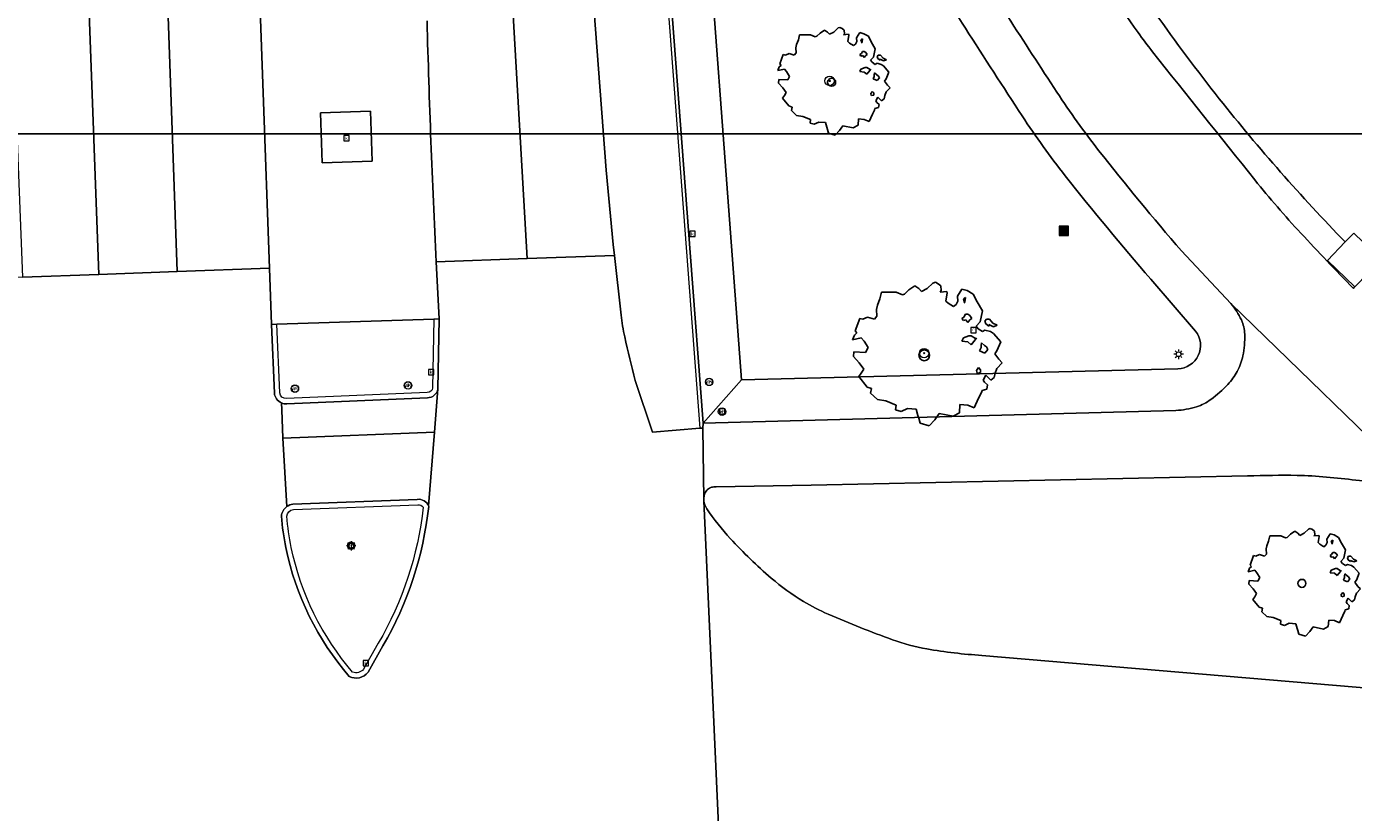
# Model space of a CAD drawing. Header units: metres. Extents: x 152391 to 157968, y 462336 to 467280.
# Tile 348 of 656: x 153788 to 153844, y 465941 to 465974. Entities that reach past the tile are written whole.
import ezdxf
from ezdxf.enums import TextEntityAlignment as Align

# ---------------------------------------------------------------- set-up
doc = ezdxf.new("R2010")
doc.units = ezdxf.units.M
doc.header["$LTSCALE"] = 0.75
doc.layers.get('0').update_dxf_attribs({"lineweight": 25})
doc.layers.get('defpoints').update_dxf_attribs({"lineweight": 25})
for name, color, linetype, lineweight in [('B-GV-GR-BOOM-S', 252, 'Continuous', 25), ('B-WE-GR-BOOM-S', 251, 'Continuous', 25), ('B-WE-GR-GROENVOORZIENING-GV', 251, 'Continuous', 18), ('B-WE-IE-MEUBILAIR_WEGMEUBILAIR-GV', 251, 'Continuous', 18), ('B-WE-IE-MEUBILAIR_WEGMEUBILAIR-S', 251, 'Continuous', 25), ('B-WE-IE-MEUBILAIR_WEGMEUBILAIR_PAAL-S', 251, 'Continuous', 25), ('B-WE-KL-ET_LS_OV_LICHTMAST-S', 251, 'Continuous', 25), ('B-WE-OG-TERREIN_CULTUURSCHEIDING-GV', 251, 'Continuous', 18), ('B-WE-RI-GWA_KOLK-S', 251, 'Continuous', 25), ('B-WE-RI-GWA_RIOOLPUT-S', 251, 'Continuous', 25), ('B-WE-RI-HWA_GOOT_LIJNGOOT-G', 251, 'Continuous', 18), ('B-WE-VH-VERHARDING_ASFALT-GV', 251, 'Continuous', 18), ('B-WE-VH-VERHARDING_BETONSTRAATSTEEN-GV', 251, 'Continuous', 18), ('B-WE-VH-VERHARDING_GESLOTEN-GV', 251, 'Continuous', 18), ('B-WE-VH-VERHARDING_OPEN-GV', 251, 'Continuous', 18), ('B-WE-VH-VERHARDING_TEGEL-GV', 251, 'Continuous', 18), ('B-WE-VW-VRI-S', 160, 'Continuous', 25)]:
    doc.layers.add(name, color=color, linetype=linetype, lineweight=lineweight)
doc.styles.add('NLCS-ISO', font='isocpeur.ttf')

# ---------------------------------------------------------------- blocks, each defined once
blk = doc.blocks.new('SIE-WEG_AFVALBAK-SO')
at = {"linetype": 'ByBlock', "lineweight": 18}
h = blk.add_hatch(color=0, dxfattribs=at)
h.dxf.hatch_style = 1
h.paths.add_polyline_path([(-1.5, -1.5), (1.5, -1.5), (1.5, 1.5), (-1.5, 1.5)])
at = {"color": 0, "linetype": 'ByBlock', "lineweight": 18}
for points in [[(-2, -2), (2, -2), (2, 2), (-2, 2)], [(-1.5, -1.5), (1.5, -1.5), (1.5, 1.5), (-1.5, 1.5)]]:
    blk.add_lwpolyline(points, close=True, dxfattribs=at)
blk = doc.blocks.new('SIE-WEG_VERKEERSBORD-SO')
at = {"color": 0, "linetype": 'ByBlock', "lineweight": 18}
blk.add_lwpolyline([(-1.125, -1.125), (1.125, -1.125), (1.125, 1.125), (-1.125, 1.125)], close=True, dxfattribs=at)
at = {"color": 0, "linetype": 'ByBlock', "lineweight": 18, "style": 'NLCS-ISO'}
blk.add_text('vb', height=1.5, dxfattribs=at).set_placement((0, 0), align=Align.MIDDLE_CENTER)
blk = doc.blocks.new('SKL-ET_OV_LICHTMAST-SO')
at = {"color": 0, "linetype": 'ByBlock', "lineweight": 18}
for points in [[(-1.25, 0), (-2, 0)], [(-1.41, 1.41), (-0.88, 0.88)], [(0, 2), (0, 1.25)], [(0.88, 0.88), (1.41, 1.41)], [(2, 0), (1.25, 0)], [(-1.41, -1.41), (-0.88, -0.88)], [(0, -1.25), (0, -2)], [(0.88, -0.88), (1.41, -1.41)]]:
    blk.add_lwpolyline(points, dxfattribs=at)
blk.add_circle((0, 0), 1, dxfattribs=at)
blk = doc.blocks.new('SKL-VRI_PAAL-SO')
at = {"lineweight": 18}
blk.add_circle((0, 0), 1.59, dxfattribs=at)
at = {"lineweight": 18, "style": 'NLCS-ISO'}
blk.add_text('vri', height=1.8, dxfattribs=at).set_placement((-0.06, 0.08), align=Align.MIDDLE_CENTER)
blk = doc.blocks.new('SIE-WEG_PAAL_DRUKKNOPPAAL-SO')
at = {"color": 0, "linetype": 'ByBlock', "lineweight": 18}
blk.add_circle((0, 0), 1.5, dxfattribs=at)
at = {"color": 0, "linetype": 'ByBlock', "lineweight": 18, "style": 'NLCS-ISO'}
blk.add_text('dk', height=1.5, dxfattribs=at).set_placement((0, 0.15), align=Align.MIDDLE_CENTER)
blk = doc.blocks.new('SRI-KOLK-SO')
at = {"color": 0, "linetype": 'ByBlock', "lineweight": 18}
blk.add_lwpolyline([(-1.125, -1.125), (1.125, -1.125), (1.125, 1.125), (-1.125, 1.125)], close=True, dxfattribs=at)
at = {"color": 0, "linetype": 'ByBlock', "lineweight": 18, "style": 'NLCS-ISO'}
blk.add_text('k', height=1.5, dxfattribs=at).set_placement((0, 0), align=Align.MIDDLE_CENTER)
blk = doc.blocks.new('SRI-PUT_INSPECTIEPUT_RIOOLPUT-SO')
at = {"color": 0, "linetype": 'ByBlock', "lineweight": 18}
blk.add_lwpolyline([(-1.12, -1.12), (1.12, -1.12), (1.12, 1.12), (-1.12, 1.12)], close=True, dxfattribs=at)
at = {"color": 0, "linetype": 'ByBlock', "lineweight": 18, "style": 'NLCS-ISO'}
blk.add_text('r', height=1.5, dxfattribs=at).set_placement((0, 0.28), align=Align.MIDDLE_CENTER)
blk = doc.blocks.new('SGR-BOOM_01-SO')
at = {"linetype": 'ByBlock', "lineweight": 18}
h = blk.add_hatch(color=0, dxfattribs=at)
h.dxf.hatch_style = 1
edge = h.paths.add_edge_path()
edge.add_arc((0, 0), 0.25, 0, 360)
at = {"color": 0, "linetype": 'ByBlock', "lineweight": 18}
for radius in [2, 0.25]:
    blk.add_circle((0, 0), radius, dxfattribs=at)
blk = doc.blocks.new('SGR-BOOM_31_50')
at = {"linetype": 'Continuous'}
for p, q in [((0.087, 2.108), (0.273, 2.283)), ((0.273, 2.283), (0.351, 2.305)), ((0.351, 2.305), (0.444, 2.261)), ((0.444, 2.261), (0.521, 2.196)), ((-1.479, 1.582), (-1.402, 1.78)), ((-1.402, 1.78), (-1.355, 1.999)), ((-1.355, 1.999), (-0.89, 1.999)), ((-0.89, 1.999), (-0.688, 1.911)), ((-0.688, 1.911), (-0.626, 1.933)), ((-0.626, 1.933), (-0.487, 2.064)), ((-0.487, 2.064), (-0.301, 2.196)), ((-0.301, 2.196), (-0.177, 2.108)), ((-0.177, 2.108), (-0.084, 2.02)), ((-0.084, 2.02), (0.087, 2.108)), ((0.537, 2.042), (0.506, 1.999)), ((0.506, 1.999), (0.707, 2.02)), ((0.521, 2.196), (0.537, 2.042)), ((0.723, 1.977), (0.676, 1.714)), ((0.676, 1.714), (0.754, 1.648)), ((0.707, 2.02), (0.723, 1.977)), ((1.002, 1.604), (1.064, 1.714)), ((1.048, 1.867), (1.188, 2.086)), ((1.064, 1.714), (1.048, 1.867)), ((1.188, 2.086), (1.358, 2.042)), ((1.296, 1.823), (1.234, 1.78)), ((1.234, 1.78), (1.265, 1.67)), ((1.281, 1.692), (1.296, 1.823)), ((1.358, 2.042), (1.545, 1.933)), ((1.545, 1.933), (1.669, 1.692)), ((1.669, 1.692), (1.839, 1.407)), ((-2.177, 0.772), (-2.038, 1.166)), ((-2.038, 1.166), (-1.944, 1.144)), ((-1.944, 1.144), (-1.789, 1.21)), ((-1.789, 1.21), (-1.572, 1.144)), ((-1.572, 1.144), (-1.495, 1.232)), ((-1.51, 1.451), (-1.479, 1.582)), ((-1.495, 1.232), (-1.51, 1.451)), ((0.754, 1.648), (0.924, 1.539)), ((0.924, 1.539), (1.002, 1.604)), ((1.25, 1.21), (1.188, 1.166)), ((1.188, 1.166), (1.234, 1.101)), ((1.234, 1.101), (1.312, 1.122)), ((1.296, 1.298), (1.25, 1.21)), ((1.265, 1.67), (1.281, 1.648)), ((1.374, 1.298), (1.296, 1.298)), ((1.312, 1.122), (1.374, 1.035)), ((1.436, 1.254), (1.374, 1.298)), ((1.374, 1.035), (1.436, 1.122)), ((1.498, 1.166), (1.436, 1.254)), ((1.436, 1.122), (1.498, 1.166)), ((1.839, 1.407), (1.762, 1.057)), ((1.963, 1.144), (1.917, 1.079)), ((2.056, 1.144), (1.963, 1.144)), ((2.165, 1.013), (2.056, 1.144)), ((-2.27, 0.487), (-2.208, 0.641)), ((-2.208, 0.641), (-2.131, 0.706)), ((-2.131, 0.706), (-2.177, 0.772)), ((1.405, 0.619), (1.234, 0.553)), ((1.483, 0.619), (1.405, 0.619)), ((1.622, 0.531), (1.483, 0.619)), ((1.762, 1.057), (1.638, 0.925)), ((1.638, 0.925), (1.7, 0.838)), ((1.7, 0.838), (1.839, 0.75)), ((1.839, 0.75), (1.917, 0.794)), ((1.917, 1.079), (1.948, 0.991)), ((1.917, 0.794), (2.087, 0.75)), ((1.948, 0.991), (2.041, 0.925)), ((2.041, 0.969), (2.18, 0.903)), ((2.041, 0.925), (2.056, 0.969)), ((2.087, 0.75), (2.18, 0.684)), ((2.304, 0.947), (2.165, 1.013)), ((2.18, 0.903), (2.304, 0.947)), ((2.18, 0.684), (2.413, 0.422)), ((-1.991, 0.553), (-2.27, 0.487)), ((-2.239, -0.038), (-2.224, 0.115)), ((-2.224, 0.115), (-1.851, 0.093)), ((-1.898, 0.444), (-1.991, 0.553)), ((-1.774, 0.246), (-1.898, 0.444)), ((-1.851, 0.093), (-1.774, 0.246)), ((1.234, 0.553), (1.188, 0.444)), ((1.188, 0.444), (1.374, 0.422)), ((1.374, 0.422), (1.483, 0.334)), ((1.483, 0.334), (1.607, 0.487)), ((1.607, 0.487), (1.653, 0.553)), ((1.793, 0.246), (1.746, 0.137)), ((1.911, 0.065), (1.746, 0.137)), ((1.808, 0.4), (1.793, 0.312)), ((1.793, 0.312), (1.793, 0.246)), ((1.901, 0.312), (1.808, 0.4)), ((1.963, 0.268), (1.901, 0.312)), ((1.911, 0.065), (2.01, 0.181)), ((2.01, 0.181), (1.963, 0.268)), ((2.289, 0.137), (2.227, 0.049)), ((2.227, 0.049), (2.351, -0.126)), ((2.413, 0.422), (2.289, 0.137)), ((-2.053, -0.235), (-2.239, -0.038)), ((-1.913, -0.433), (-2.053, -0.235)), ((-1.991, -0.564), (-1.913, -0.433)), ((1.715, -0.389), (1.653, -0.476)), ((1.653, -0.476), (1.669, -0.564)), ((1.684, -0.564), (1.777, -0.542)), ((1.777, -0.454), (1.715, -0.389)), ((1.777, -0.542), (1.777, -0.454)), ((2.289, -0.411), (2.242, -0.564)), ((2.459, -0.235), (2.289, -0.411)), ((2.351, -0.126), (2.459, -0.235)), ((-2.069, -0.673), (-1.991, -0.564)), ((-1.805, -1.002), (-2.069, -0.673)), ((-1.665, -1.046), (-1.805, -1.002)), ((-1.696, -1.199), (-1.665, -1.046)), ((1.824, -1.112), (1.808, -1.177)), ((1.979, -1.068), (1.824, -1.112)), ((1.948, -0.63), (1.855, -0.783)), ((1.855, -0.783), (1.901, -0.849)), ((1.901, -0.849), (1.994, -0.936)), ((2.103, -0.783), (1.948, -0.63)), ((1.994, -0.936), (1.979, -1.068)), ((2.211, -0.695), (2.103, -0.783)), ((2.242, -0.564), (2.211, -0.695)), ((-1.479, -1.396), (-1.696, -1.199)), ((-1.216, -1.44), (-1.479, -1.396)), ((-0.89, -1.571), (-1.216, -1.44)), ((-0.906, -1.725), (-0.89, -1.571)), ((1.126, -1.55), (1.11, -1.812)), ((1.374, -1.571), (1.126, -1.55)), ((1.576, -1.659), (1.374, -1.571)), ((1.715, -1.352), (1.576, -1.659)), ((1.808, -1.177), (1.715, -1.352)), ((-0.735, -1.769), (-0.906, -1.725)), ((-0.533, -1.681), (-0.735, -1.769)), ((-0.254, -1.703), (-0.533, -1.681)), ((-0.208, -1.9), (-0.254, -1.703)), ((-0.177, -1.988), (-0.208, -1.9)), ((-0.13, -2.141), (-0.177, -1.988)), ((0.149, -2.229), (-0.13, -2.141)), ((0.335, -2.031), (0.149, -2.229)), ((0.475, -1.834), (0.335, -2.031)), ((0.909, -1.922), (0.475, -1.834)), ((1.11, -1.812), (0.909, -1.922))]:
    blk.add_line(p, q, dxfattribs=at)
blk.add_circle((0, 0), 0.169, dxfattribs=at)
blk = doc.blocks.new('SGR-BOOM_50_100')
at = {"linetype": 'Continuous'}
for p, q in [((-0.649, 2.752), (-0.401, 2.928)), ((-0.401, 2.928), (-0.236, 2.811)), ((-0.236, 2.811), (-0.112, 2.694)), ((-0.112, 2.694), (0.116, 2.811)), ((0.116, 2.811), (0.364, 3.044)), ((0.364, 3.044), (0.467, 3.074)), ((0.467, 3.074), (0.591, 3.015)), ((0.591, 3.015), (0.695, 2.928)), ((0.695, 2.928), (0.715, 2.723)), ((-1.972, 2.11), (-1.869, 2.373)), ((-1.869, 2.373), (-1.807, 2.665)), ((-1.807, 2.665), (-1.187, 2.665)), ((-1.187, 2.665), (-0.918, 2.548)), ((-0.918, 2.548), (-0.835, 2.577)), ((-0.835, 2.577), (-0.649, 2.752)), ((0.715, 2.723), (0.674, 2.665)), ((0.674, 2.665), (0.943, 2.694)), ((0.964, 2.636), (0.902, 2.285)), ((0.902, 2.285), (1.005, 2.198)), ((0.943, 2.694), (0.964, 2.636)), ((1.336, 2.139), (1.418, 2.285)), ((1.398, 2.49), (1.584, 2.782)), ((1.418, 2.285), (1.398, 2.49)), ((1.584, 2.782), (1.811, 2.723)), ((1.729, 2.431), (1.646, 2.373)), ((1.646, 2.373), (1.687, 2.227)), ((1.708, 2.256), (1.729, 2.431)), ((1.811, 2.723), (2.059, 2.577)), ((2.059, 2.577), (2.225, 2.256)), ((2.225, 2.256), (2.452, 1.876)), ((-2.014, 1.935), (-1.972, 2.11)), ((-1.993, 1.643), (-2.014, 1.935)), ((1.005, 2.198), (1.232, 2.052)), ((1.232, 2.052), (1.336, 2.139)), ((1.729, 1.73), (1.667, 1.613)), ((1.687, 2.227), (1.708, 2.198)), ((1.832, 1.73), (1.729, 1.73)), ((1.915, 1.672), (1.832, 1.73)), ((2.452, 1.876), (2.349, 1.409)), ((-2.903, 1.029), (-2.717, 1.555)), ((-2.717, 1.555), (-2.593, 1.526)), ((-2.593, 1.526), (-2.386, 1.613)), ((-2.386, 1.613), (-2.096, 1.526)), ((-2.096, 1.526), (-1.993, 1.643)), ((1.667, 1.613), (1.584, 1.555)), ((1.584, 1.555), (1.646, 1.467)), ((1.646, 1.467), (1.749, 1.497)), ((1.749, 1.497), (1.832, 1.38)), ((1.832, 1.38), (1.915, 1.497)), ((1.997, 1.555), (1.915, 1.672)), ((1.915, 1.497), (1.997, 1.555)), ((2.349, 1.409), (2.183, 1.234)), ((2.183, 1.234), (2.266, 1.117)), ((2.618, 1.526), (2.556, 1.438)), ((2.556, 1.438), (2.597, 1.321)), ((2.597, 1.321), (2.721, 1.234)), ((2.742, 1.526), (2.618, 1.526)), ((2.721, 1.292), (2.907, 1.205)), ((2.721, 1.234), (2.742, 1.292)), ((2.886, 1.351), (2.742, 1.526)), ((3.072, 1.263), (2.886, 1.351)), ((2.907, 1.205), (3.072, 1.263)), ((-3.027, 0.65), (-2.944, 0.854)), ((-2.655, 0.737), (-3.027, 0.65)), ((-2.944, 0.854), (-2.841, 0.942)), ((-2.841, 0.942), (-2.903, 1.029)), ((-2.531, 0.591), (-2.655, 0.737)), ((-2.365, 0.329), (-2.531, 0.591)), ((1.646, 0.737), (1.584, 0.591)), ((1.584, 0.591), (1.832, 0.562)), ((1.873, 0.825), (1.646, 0.737)), ((1.832, 0.562), (1.977, 0.445)), ((1.977, 0.825), (1.873, 0.825)), ((2.163, 0.708), (1.977, 0.825)), ((1.977, 0.445), (2.142, 0.65)), ((2.142, 0.65), (2.204, 0.737)), ((2.266, 1.117), (2.452, 1)), ((2.452, 1), (2.556, 1.059)), ((2.556, 1.059), (2.783, 1)), ((2.783, 1), (2.907, 0.913)), ((2.907, 0.913), (3.217, 0.562)), ((3.217, 0.562), (3.052, 0.183)), ((-2.985, -0.051), (-2.965, 0.153)), ((-2.965, 0.153), (-2.469, 0.124)), ((-2.469, 0.124), (-2.365, 0.329)), ((2.39, 0.329), (2.328, 0.183)), ((2.549, 0.087), (2.328, 0.183)), ((2.411, 0.533), (2.39, 0.416)), ((2.39, 0.416), (2.39, 0.329)), ((2.535, 0.416), (2.411, 0.533)), ((2.618, 0.358), (2.535, 0.416)), ((2.549, 0.087), (2.68, 0.241)), ((2.68, 0.241), (2.618, 0.358)), ((3.052, 0.183), (2.969, 0.066)), ((2.969, 0.066), (3.135, -0.168)), ((-2.737, -0.314), (-2.985, -0.051)), ((-2.551, -0.577), (-2.737, -0.314)), ((2.287, -0.518), (2.204, -0.635)), ((2.37, -0.606), (2.287, -0.518)), ((3.052, -0.548), (2.99, -0.752)), ((3.279, -0.314), (3.052, -0.548)), ((3.135, -0.168), (3.279, -0.314)), ((-2.758, -0.898), (-2.655, -0.752)), ((-2.407, -1.336), (-2.758, -0.898)), ((-2.655, -0.752), (-2.551, -0.577)), ((2.204, -0.635), (2.225, -0.752)), ((2.245, -0.752), (2.37, -0.723)), ((2.37, -0.723), (2.37, -0.606)), ((2.597, -0.84), (2.473, -1.044)), ((2.473, -1.044), (2.535, -1.132)), ((2.804, -1.044), (2.597, -0.84)), ((2.948, -0.927), (2.804, -1.044)), ((2.99, -0.752), (2.948, -0.927)), ((-2.22, -1.394), (-2.407, -1.336)), ((-2.262, -1.599), (-2.22, -1.394)), ((-1.972, -1.862), (-2.262, -1.599)), ((2.411, -1.57), (2.287, -1.803)), ((2.432, -1.482), (2.411, -1.57)), ((2.638, -1.424), (2.432, -1.482)), ((2.535, -1.132), (2.659, -1.248)), ((2.659, -1.248), (2.638, -1.424)), ((-1.621, -1.92), (-1.972, -1.862)), ((-1.187, -2.095), (-1.621, -1.92)), ((-1.207, -2.3), (-1.187, -2.095)), ((1.501, -2.066), (1.48, -2.417)), ((1.832, -2.095), (1.501, -2.066)), ((2.101, -2.212), (1.832, -2.095)), ((2.287, -1.803), (2.101, -2.212)), ((-0.98, -2.358), (-1.207, -2.3)), ((-0.711, -2.241), (-0.98, -2.358)), ((-0.339, -2.271), (-0.711, -2.241)), ((-0.277, -2.533), (-0.339, -2.271)), ((-0.236, -2.65), (-0.277, -2.533)), ((-0.174, -2.855), (-0.236, -2.65)), ((0.447, -2.709), (0.199, -2.971)), ((0.633, -2.446), (0.447, -2.709)), ((1.212, -2.563), (0.633, -2.446)), ((1.48, -2.417), (1.212, -2.563)), ((0.199, -2.971), (-0.174, -2.855))]:
    blk.add_line(p, q, dxfattribs=at)
blk.add_circle((0, 0), 0.225, dxfattribs=at)

msp = doc.modelspace()

# ---------------------------------------------------------------- linework, layer by layer
at = {"layer": 'B-WE-GR-GROENVOORZIENING-GV'}
for points in [[(153786.547, 466105.399), (153788.255, 466095.527), (153791.142, 466081.423), (153792.359, 466074.173), (153792.655, 466071.86), (153792.902, 466069.542), (153793.112, 466067.071), (153794.933, 466037.188), (153796.693, 466007.596), (153797.103, 466000.693), (153798.438, 465963.773), (153798.524, 465961.401), (153798.748, 465961.416), (153805.348, 465961.625), (153805.573, 465961.635), (153805.45, 465964.032)], [(153821.67, 465984.8), (153816.414, 465984.401), (153818.307, 465959.072), (153836.675, 465959.535)], [(153837.424, 465961.118), (153835.532, 465963.313)]]:
    msp.add_lwpolyline(points, dxfattribs=at)
for points in [[(153827.732, 465973.869, -0.002041), (153825.475, 465977.42)], [(153805.45, 465964.032, -0.005507), (153805.066, 465974.181)], [(153830.122, 465970.177, -0.002021), (153827.732, 465973.869)], [(153831.934, 465967.655, -0.02216), (153830.122, 465970.177)], [(153835.532, 465963.313, -0.012079), (153831.934, 465967.655)], [(153836.675, 465959.535, 0.61432), (153837.424, 465961.118)]]:
    msp.add_lwpolyline(points, format="xyb", dxfattribs=at)
msp.add_lwpolyline([(153800.657, 465968.207), (153800.587, 465970.312), (153802.692, 465970.382), (153802.762, 465968.277)], close=True, dxfattribs=at)
at = {"layer": 'B-WE-IE-MEUBILAIR_WEGMEUBILAIR-GV'}
for points in [[(153798.863, 465958.525), (153798.748, 465961.416), (153798.524, 465961.401)], [(153805.525, 465958.689), (153805.573, 465961.635), (153805.348, 465961.625), (153805.3, 465958.729)], [(153798.524, 465961.401), (153798.638, 465958.511)], [(153805.078, 465958.536), (153799.152, 465958.283)], [(153799.165, 465958.058), (153805.08, 465958.311)], [(153804.652, 465954.033), (153799.419, 465953.833)], [(153799.44, 465953.609), (153804.675, 465953.809)], [(153805.137, 465953.735), (153805.129, 465953.757)], [(153803.012, 465947.975), (153802.397, 465946.881)], [(153802.584, 465946.754), (153803.207, 465947.863)]]:
    msp.add_lwpolyline(points, dxfattribs=at)
for points in [[(153805.3, 465958.729, -0.397179), (153805.078, 465958.536)], [(153805.08, 465958.311, 0.373026), (153805.525, 465958.689)], [(153798.638, 465958.511, 0.277274), (153798.937, 465958.096)], [(153799.152, 465958.283, -0.408629), (153798.863, 465958.525)], [(153798.937, 465958.096, 0.113798), (153799.165, 465958.058)], [(153799.169, 465953.734, 0.21826), (153798.934, 465953.327)], [(153799.16, 465953.324, -0.323884), (153799.44, 465953.609)], [(153799.419, 465953.833, 0.123622), (153799.169, 465953.734)], [(153804.907, 465953.701, -0.103969), (153803.012, 465947.975)], [(153803.207, 465947.863, 0.104881), (153805.137, 465953.735)], [(153805.129, 465953.757, 0.347055), (153804.652, 465954.033)], [(153804.675, 465953.809, -0.318227), (153804.907, 465953.701)], [(153798.934, 465953.327, 0.028674), (153799.124, 465952.004)], [(153799.352, 465952.012, -0.029011), (153799.16, 465953.324)], [(153799.124, 465952.004, 0.129977), (153801.794, 465946.584)], [(153801.933, 465946.767, -0.128299), (153799.352, 465952.012)], [(153802.397, 465946.881, -0.32385), (153801.933, 465946.767)], [(153801.794, 465946.584, 0.362144), (153802.584, 465946.754)]]:
    msp.add_lwpolyline(points, format="xyb", dxfattribs=at)
at = {"layer": 'B-WE-OG-TERREIN_CULTUURSCHEIDING-GV'}
for points in [[(153832.534, 465977.317, 0.013289), (153834.998, 465973.692)], [(153838.42, 465970.905, -0.014549), (153835.713, 465974.528)], [(153835.713, 465974.528, 0.014549), (153838.42, 465970.905)], [(153834.998, 465973.692, 0.011227), (153835.609, 465972.881)], [(153835.609, 465972.881, 0.001764), (153839.917, 465967.484)], [(153841.001, 465967.813, -0.012843), (153838.42, 465970.905)], [(153838.42, 465970.905, 0.012843), (153841.001, 465967.813)], [(153843.722, 465964.873, -0.012544), (153841.001, 465967.813)], [(153841.001, 465967.813, 0.012544), (153843.722, 465964.873)], [(153839.917, 465967.484, 0.017947), (153841.853, 465965.243)], [(153841.853, 465965.243, 0.006172), (153844.068, 465962.916)], [(153841.699, 465955.046, 0.011983), (153839.612, 465955.023)], [(153842.937, 465954.975, 0.02022), (153841.699, 465955.046)], [(153845.392, 465954.713, 0.002459), (153842.937, 465954.975)], [(153816.766, 465954.288, 0.067792), (153816.724, 465954.114)], [(153816.88, 465954.455, 0.109772), (153816.766, 465954.288)], [(153817.035, 465954.543, 0.118293), (153816.88, 465954.455)], [(153817.235, 465954.559, 0.100159), (153817.035, 465954.543)], [(153816.724, 465953.976, 0.124671), (153816.844, 465953.639)], [(153816.844, 465953.639, 0.040004), (153817.839, 465952.38)], [(153817.839, 465952.38, 0.029657), (153819.556, 465950.725)], [(153819.556, 465950.725, 0.041268), (153820.917, 465949.737)], [(153820.917, 465949.737, 0.036898), (153821.951, 465949.203)], [(153821.951, 465949.203, 0.014436), (153824.665, 465948.126)], [(153824.665, 465948.126, 0.044446), (153826.104, 465947.74)], [(153826.104, 465947.74, 0.028011), (153828.426, 465947.467)]]:
    msp.add_lwpolyline(points, format="xyb", dxfattribs=at)
for points in [[(153844.068, 465962.916), (153844.13, 465962.98), (153842.971, 465964.087), (153843.722, 465964.873)], [(153843.722, 465964.873), (153844.078, 465965.246)], [(153839.612, 465955.023), (153821.243, 465954.639), (153817.235, 465954.559)], [(153816.724, 465954.114), (153816.721, 465954.049), (153816.722, 465954.025), (153816.724, 465953.976)], [(153828.426, 465947.467), (153845.181, 465946.046), (153847.876, 465946.47)]]:
    msp.add_lwpolyline(points, dxfattribs=at)
at = {"layer": 'B-WE-RI-HWA_GOOT_LIJNGOOT-G'}
msp.add_lwpolyline([(153811.234, 466022.966), (153811.084, 466022.953), (153811.357, 466019.724), (153812.479, 466009.035), (153812.741, 466006.546), (153813.253, 466000.651), (153816.552, 465957.028)], dxfattribs=at)
at = {"layer": 'B-WE-VH-VERHARDING_ASFALT-GV'}
for points in [[(153827.452, 465977.559, 0.002078), (153831.587, 465971.176)], [(153834.998, 465973.692, -0.013289), (153832.534, 465977.317)], [(153835.609, 465972.881, -0.011227), (153834.998, 465973.692)], [(153839.917, 465967.484, -0.001764), (153835.609, 465972.881)], [(153831.587, 465971.176, 0.022125), (153833.341, 465968.729)], [(153833.341, 465968.729, 0.011928), (153836.83, 465964.496)], [(153841.853, 465965.243, -0.017947), (153839.917, 465967.484)], [(153844.068, 465962.916, -0.006172), (153841.853, 465965.243)], [(153838.903, 465962.283, -0.073607), (153839.348, 465961.588)], [(153839.348, 465961.588, -0.099789), (153839.488, 465960.989)], [(153839.488, 465960.989, -0.058353), (153839.411, 465960.08)], [(153839.411, 465960.08, -0.074453), (153839.174, 465959.425)], [(153839.174, 465959.425, -0.064427), (153838.777, 465958.877)], [(153838.777, 465958.877, -0.046827), (153838.064, 465958.243)], [(153838.064, 465958.243, -0.083449), (153837.462, 465957.937)], [(153837.462, 465957.937, -0.064035), (153836.585, 465957.779)], [(153839.612, 465955.023, -0.011983), (153841.699, 465955.046)], [(153841.699, 465955.046, -0.02022), (153842.937, 465954.975)], [(153842.937, 465954.975, -0.002459), (153845.392, 465954.713)], [(153816.724, 465954.114, -0.067792), (153816.766, 465954.288)], [(153816.766, 465954.288, -0.109772), (153816.88, 465954.455)], [(153816.88, 465954.455, -0.118293), (153817.035, 465954.543)], [(153817.035, 465954.543, -0.100159), (153817.235, 465954.559)], [(153816.844, 465953.639, -0.124671), (153816.724, 465953.976)], [(153817.839, 465952.38, -0.040004), (153816.844, 465953.639)], [(153819.556, 465950.725, -0.029657), (153817.839, 465952.38)], [(153820.917, 465949.737, -0.041268), (153819.556, 465950.725)], [(153821.951, 465949.203, -0.036898), (153820.917, 465949.737)], [(153824.665, 465948.126, -0.014436), (153821.951, 465949.203)], [(153826.104, 465947.74, -0.044446), (153824.665, 465948.126)], [(153828.426, 465947.467, -0.028011), (153826.104, 465947.74)]]:
    msp.add_lwpolyline(points, format="xyb", dxfattribs=at)
for points in [[(153836.83, 465964.496), (153838.903, 465962.283), (153847.091, 465954.336)], [(153847.091, 465954.336), (153838.903, 465962.283)], [(153836.585, 465957.779), (153816.686, 465957.25), (153816.676, 465957.039), (153816.721, 465954.049), (153816.724, 465954.114)], [(153817.235, 465954.559), (153821.243, 465954.639), (153839.612, 465955.023)], [(153816.724, 465953.976), (153817.365, 465939.69), (153817.367, 465939.758)], [(153899.507, 465945.628), (153885.285, 465945.199), (153875.789, 465944.908), (153869.638, 465944.752), (153866.285, 465944.657), (153860.459, 465944.491), (153858.39, 465944.646), (153845.181, 465946.046), (153828.426, 465947.467)]]:
    msp.add_lwpolyline(points, dxfattribs=at)
at = {"layer": 'B-WE-VH-VERHARDING_BETONSTRAATSTEEN-GV'}
msp.add_lwpolyline([(153844.69, 465963.566), (153845.237, 465964.138), (153844.078, 465965.246), (153843.722, 465964.873), (153842.971, 465964.087), (153844.13, 465962.98)], close=True, dxfattribs=at)
at = {"layer": 'B-WE-VH-VERHARDING_GESLOTEN-GV'}
for points in [[(153805.45, 465964.032), (153809.287, 465964.174), (153808.042, 465985.66), (153807.12, 465999.056), (153806.289, 466008.039), (153802.553, 466007.866), (153802.705, 466006.244)], [(153813.238, 465961.797), (153812.957, 465964.309), (153809.287, 465964.174), (153805.45, 465964.032), (153805.573, 465961.635), (153805.525, 465958.689), (153805.378, 465956.871), (153805.129, 465953.757), (153805.137, 465953.735)], [(153798.638, 465958.511), (153798.524, 465961.401), (153798.438, 465963.773), (153794.544, 465963.629), (153791.249, 465963.507), (153788.029, 465963.388), (153784.288, 465963.25), (153784.571, 465956.025), (153781.113, 465955.852), (153781.443, 465953.049), (153781.545, 465951.415)], [(153817.366, 465939.668), (153817.365, 465939.69), (153816.724, 465953.976), (153816.722, 465954.025), (153816.721, 465954.049), (153816.676, 465957.039), (153816.552, 465957.028), (153814.558, 465956.864), (153813.835, 465959.042)], [(153799.169, 465953.734), (153798.995, 465956.607), (153798.949, 465957.799), (153798.937, 465958.096)], [(153803.207, 465947.863), (153802.584, 465946.754)]]:
    msp.add_lwpolyline(points, dxfattribs=at)
for points in [[(153809.287, 465964.174), (153812.957, 465964.309), (153812.906, 465964.764), (153812.601, 465967.891), (153810.22, 465999.443), (153809.387, 466008.182), (153806.289, 466008.039), (153807.12, 465999.056), (153808.042, 465985.66)], [(153791.249, 465963.507), (153789.664, 466006.395), (153789.621, 466007.27), (153786.28, 466007.116), (153787.144, 465986.393), (153788.029, 465963.388)], [(153791.249, 465963.507), (153794.544, 465963.629), (153794.158, 465974.757), (153792.798, 466007.416), (153789.621, 466007.27), (153789.664, 466006.395)], [(153794.544, 465963.629), (153798.438, 465963.773), (153797.103, 466000.693), (153796.693, 466007.596), (153792.798, 466007.416), (153794.158, 465974.757)]]:
    msp.add_lwpolyline(points, close=True, dxfattribs=at)
for points in [[(153805.066, 465974.181, 0.005507), (153805.45, 465964.032)], [(153813.389, 465960.878, -0.024892), (153813.238, 465961.797)], [(153813.835, 465959.042, -0.012065), (153813.389, 465960.878)], [(153798.937, 465958.096, -0.277274), (153798.638, 465958.511)], [(153798.934, 465953.327, -0.21826), (153799.169, 465953.734)], [(153805.137, 465953.735, -0.104881), (153803.207, 465947.863)], [(153799.124, 465952.004, -0.028674), (153798.934, 465953.327)], [(153801.794, 465946.584, -0.129977), (153799.124, 465952.004)], [(153802.584, 465946.754, -0.362144), (153801.794, 465946.584)]]:
    msp.add_lwpolyline(points, format="xyb", dxfattribs=at)
at = {"layer": 'B-WE-VH-VERHARDING_OPEN-GV'}
for points in [[(153808.337, 466019.194), (153809.387, 466008.182), (153810.22, 465999.443), (153812.601, 465967.891), (153812.906, 465964.764), (153812.957, 465964.309), (153813.238, 465961.797)], [(153813.835, 465959.042), (153814.558, 465956.864), (153816.552, 465957.028), (153816.676, 465957.039), (153816.686, 465957.25), (153816.143, 465964.427), (153814.642, 465984.267), (153814.469, 465986.831)], [(153805.525, 465958.689), (153805.573, 465961.635), (153805.348, 465961.625), (153798.748, 465961.416), (153798.524, 465961.401), (153798.638, 465958.511)], [(153798.937, 465958.096), (153798.949, 465957.799), (153798.995, 465956.607), (153805.378, 465956.871), (153805.525, 465958.689)], [(153799.165, 465958.058), (153805.08, 465958.311)], [(153805.08, 465958.311), (153799.165, 465958.058)], [(153805.129, 465953.757), (153805.378, 465956.871), (153798.995, 465956.607), (153799.169, 465953.734)], [(153804.652, 465954.033), (153799.419, 465953.833)], [(153799.419, 465953.833), (153804.652, 465954.033)], [(153805.137, 465953.735), (153805.129, 465953.757)], [(153802.584, 465946.754), (153803.207, 465947.863)]]:
    msp.add_lwpolyline(points, dxfattribs=at)
for points in [[(153818.307, 465959.072), (153816.414, 465984.401), (153814.642, 465984.267), (153816.143, 465964.427), (153816.686, 465957.25)], [(153802.692, 465970.382), (153800.587, 465970.312), (153800.657, 465968.207), (153802.762, 465968.277)]]:
    msp.add_lwpolyline(points, close=True, dxfattribs=at)
for points in [[(153813.238, 465961.797, 0.024892), (153813.389, 465960.878)], [(153813.389, 465960.878, 0.012065), (153813.835, 465959.042)], [(153805.08, 465958.311, 0.373026), (153805.525, 465958.689)], [(153805.525, 465958.689, -0.373026), (153805.08, 465958.311)], [(153798.638, 465958.511, 0.277274), (153798.937, 465958.096)], [(153798.937, 465958.096, 0.113798), (153799.165, 465958.058)], [(153799.165, 465958.058, -0.113798), (153798.937, 465958.096)], [(153799.169, 465953.734, 0.21826), (153798.934, 465953.327)], [(153799.419, 465953.833, 0.123622), (153799.169, 465953.734)], [(153799.169, 465953.734, -0.123622), (153799.419, 465953.833)], [(153803.207, 465947.863, 0.104881), (153805.137, 465953.735)], [(153805.129, 465953.757, 0.347055), (153804.652, 465954.033)], [(153804.652, 465954.033, -0.347055), (153805.129, 465953.757)], [(153798.934, 465953.327, 0.028674), (153799.124, 465952.004)], [(153799.124, 465952.004, 0.129977), (153801.794, 465946.584)], [(153801.794, 465946.584, 0.362144), (153802.584, 465946.754)]]:
    msp.add_lwpolyline(points, format="xyb", dxfattribs=at)
at = {"layer": 'B-WE-VH-VERHARDING_TEGEL-GV'}
for points in [[(153825.475, 465977.42, 0.002041), (153827.732, 465973.869)], [(153831.587, 465971.176, -0.002078), (153827.452, 465977.559)], [(153827.732, 465973.869, 0.002021), (153830.122, 465970.177)], [(153833.341, 465968.729, -0.022125), (153831.587, 465971.176)], [(153830.122, 465970.177, 0.02216), (153831.934, 465967.655)], [(153836.83, 465964.496, -0.011928), (153833.341, 465968.729)], [(153831.934, 465967.655, 0.012079), (153835.532, 465963.313)], [(153839.348, 465961.588, 0.073607), (153838.903, 465962.283)], [(153839.488, 465960.989, 0.099789), (153839.348, 465961.588)], [(153837.424, 465961.118, -0.61432), (153836.675, 465959.535)], [(153839.411, 465960.08, 0.058353), (153839.488, 465960.989)], [(153839.174, 465959.425, 0.074453), (153839.411, 465960.08)], [(153838.777, 465958.877, 0.064427), (153839.174, 465959.425)], [(153838.064, 465958.243, 0.046827), (153838.777, 465958.877)], [(153837.462, 465957.937, 0.083449), (153838.064, 465958.243)], [(153836.585, 465957.779, 0.064035), (153837.462, 465957.937)]]:
    msp.add_lwpolyline(points, format="xyb", dxfattribs=at)
for points in [[(153838.903, 465962.283), (153836.83, 465964.496)], [(153835.532, 465963.313), (153837.424, 465961.118)], [(153836.675, 465959.535), (153818.307, 465959.072), (153816.686, 465957.25), (153836.585, 465957.779)]]:
    msp.add_lwpolyline(points, dxfattribs=at)
at = {"layer": 'defpoints', "flags": 128}
msp.add_lwpolyline([(154354.229, 466622.679), (153766.229, 466622.679), (153766.229, 465969.429), (153876.913, 465969.429), (153876.913, 465974.642), (154204.229, 465974.642), (154204.229, 466273.185), (154210.341, 466273.185), (154210.341, 466287.791), (154354.229, 466287.791)], close=True, dxfattribs=at)

# ---------------------------------------------------------------- block references
at = {"layer": 'B-GV-GR-BOOM-S', "transparency": 33554559}
for name, p in [('SGR-BOOM_31_50', (153822.1, 465971.6)), ('SGR-BOOM_50_100', (153826, 465960.1)), ('SGR-BOOM_31_50', (153841.9, 465950.5))]:
    msp.add_blockref(name, p, dxfattribs=at)
at = {"layer": 'B-WE-GR-BOOM-S', "xscale": 0.1, "yscale": 0.1, "zscale": 0.1}
for p in [(153822.013, 465971.652), (153825.992, 465960.192)]:
    msp.add_blockref('SGR-BOOM_01-SO', p, dxfattribs=at)
at = {"layer": 'B-WE-IE-MEUBILAIR_WEGMEUBILAIR-S', "xscale": 0.1, "yscale": 0.1, "zscale": 0.1}
for name, p in [('SIE-WEG_AFVALBAK-SO', (153831.875, 465965.341)), ('SIE-WEG_VERKEERSBORD-SO', (153817.487, 465957.732)), ('SIE-WEG_VERKEERSBORD-SO', (153801.872, 465952.081))]:
    msp.add_blockref(name, p, dxfattribs=at)
at = {"layer": 'B-WE-IE-MEUBILAIR_WEGMEUBILAIR_PAAL-S', "xscale": 0.1, "yscale": 0.1, "zscale": 0.1}
for p in [(153799.502, 465958.698), (153804.266, 465958.831), (153816.944, 465958.982)]:
    msp.add_blockref('SIE-WEG_PAAL_DRUKKNOPPAAL-SO', p, dxfattribs=at)
at = {"layer": 'B-WE-KL-ET_LS_OV_LICHTMAST-S', "xscale": 0.1, "yscale": 0.1, "zscale": 0.1}
for p in [(153836.706, 465960.144), (153801.872, 465952.081)]:
    msp.add_blockref('SKL-ET_OV_LICHTMAST-SO', p, dxfattribs=at)
at = {"layer": 'B-WE-RI-GWA_KOLK-S', "xscale": 0.1, "yscale": 0.1, "zscale": 0.1}
for p in [(153801.671, 465969.241), (153816.242, 465965.209), (153805.239, 465959.395), (153802.489, 465947.137)]:
    msp.add_blockref('SRI-KOLK-SO', p, dxfattribs=at)
at = {"layer": 'B-WE-RI-GWA_RIOOLPUT-S', "xscale": 0.1, "yscale": 0.1, "zscale": 0.1}
msp.add_blockref('SRI-PUT_INSPECTIEPUT_RIOOLPUT-SO', (153828.073, 465961.164), dxfattribs=at)
at = {"layer": 'B-WE-VW-VRI-S', "xscale": 0.1, "yscale": 0.1, "zscale": 0.1}
for p in [(153799.502, 465958.698), (153804.266, 465958.831), (153816.944, 465958.982), (153817.487, 465957.732), (153801.872, 465952.081)]:
    msp.add_blockref('SKL-VRI_PAAL-SO', p, dxfattribs=at)

doc.saveas('drawing.dxf')
